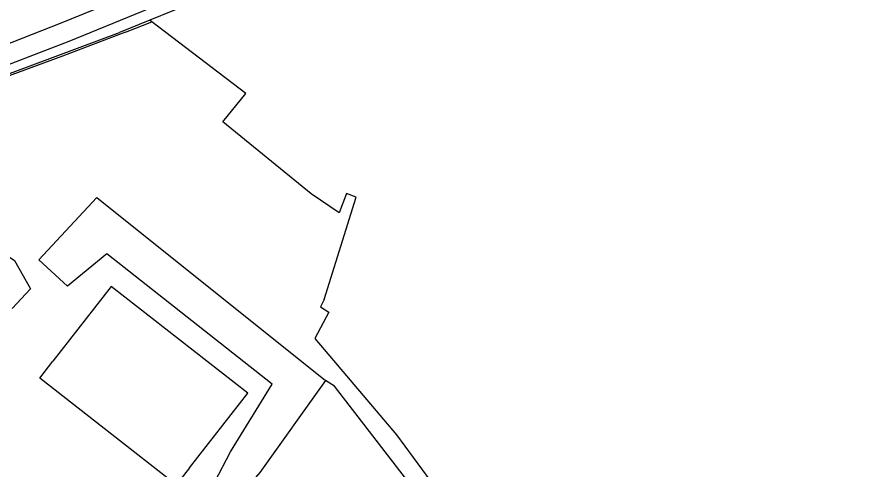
# Model space of a CAD drawing. Extents: x 124000 to 129000, y 395500 to 397503.
# Drawn here: x 125369.3 to 125568.1, y 397145.1 to 397250 of the extents above; entities that cross this region are included whole.
import ezdxf

# ---------------------------------------------------------------- set-up
doc = ezdxf.new("R2010")
doc.units = 0
for name, color, linetype in [('gg-afsc-draadraster', 7, 'Continuous'), ('gg-afsc-erfafscheiding', 7, 'Continuous'), ('gg-afsc-lijn draadraster', 7, 'Continuous'), ('gg-bbg-bijgebouw', 7, 'Continuous'), ('gg-knt-bronhoudergrens', 7, 'Continuous'), ('gg-knt-verharding', 7, 'Continuous'), ('gg-kntw-bovenkant insteek waterloop', 7, 'Continuous'), ('gx-grn-maaiveld', 7, 'Continuous')]:
    doc.layers.add(name, color=color, linetype=linetype)

msp = doc.modelspace()

# ---------------------------------------------------------------- linework, layer by layer
at = {"layer": 'gg-afsc-draadraster'}
for p, q in [((125440.56, 397184.6), (125447.99, 397208.33)), ((125440.56, 397184.6), (125439.72, 397182.84)), ((125438.41, 397175.52), (125442.76, 397170.41))]:
    msp.add_line(p, q, dxfattribs=at)
for points in [[(125442.76, 397170.41), (125457.33, 397153.19), (125465.04, 397142.66), (125483.16, 397119.64), (125486.58, 397114.52)], [(125480.7, 397113.22), (125477.25, 397120.08), (125442.98, 397164.48)]]:
    msp.add_lwpolyline(points, dxfattribs=at)
at = {"layer": 'gg-afsc-erfafscheiding'}
msp.add_line((125394.47, 397246.59), (125400.55, 397249), dxfattribs=at)
msp.add_lwpolyline([(125394.47, 397246.59), (125379.86, 397240.99), (125354.19, 397231.61), (125351.13, 397230.48)], dxfattribs=at)
at = {"layer": 'gg-afsc-lijn draadraster'}
for p, q in [((125440.56, 397184.6), (125447.99, 397208.33)), ((125440.56, 397184.6), (125439.72, 397182.84)), ((125438.41, 397175.52), (125442.76, 397170.41))]:
    msp.add_line(p, q, dxfattribs=at)
for points in [[(125442.76, 397170.41), (125457.33, 397153.19), (125465.04, 397142.66), (125483.16, 397119.64), (125486.58, 397114.52)], [(125480.7, 397113.22), (125477.25, 397120.08), (125442.98, 397164.48)]]:
    msp.add_lwpolyline(points, dxfattribs=at)
at = {"layer": 'gg-bbg-bijgebouw'}
for points in [[(125409.29, 397145.56), (125422.82, 397162.88), (125391.17, 397187.61), (125377.64, 397170.29)], [(125409.29, 397145.56), (125406.2, 397141.62), (125374.56, 397166.33), (125377.64, 397170.29)]]:
    msp.add_lwpolyline(points, dxfattribs=at)
at = {"layer": 'gg-knt-bronhoudergrens'}
for p, q in [((125400.55, 397249), (125400.1, 397249.35)), ((125442.98, 397164.48), (125440.84, 397165.81))]:
    msp.add_line(p, q, dxfattribs=at)
for points in [[(125447.99, 397208.33), (125445.74, 397209.19), (125444.02, 397204.7), (125437.57, 397209.05), (125417.03, 397225.76), (125422.39, 397232.34), (125400.55, 397249)], [(125342.89, 397210.91), (125368.71, 397193.59), (125372.42, 397187.08), (125368.18, 397182.49)], [(125390.12, 397195.2), (125381.04, 397187.67), (125374.33, 397193.8), (125387.8, 397208.2), (125440.84, 397165.81)], [(125439.72, 397182.84), (125441.61, 397181.67), (125438.41, 397175.52)], [(125440.84, 397165.81), (125425.66, 397144.5), (125417.08, 397134.54), (125404.18, 397122.43), (125399.51, 397117.97)]]:
    msp.add_lwpolyline(points, dxfattribs=at)
at = {"layer": 'gg-knt-verharding'}
msp.add_lwpolyline([(125423.85, 397267.02), (125422.2, 397266.28), (125400.3, 397257.16), (125379.32, 397248.61), (125359.35, 397240.79), (125339.27, 397233.44), (125318.9, 397226.22), (125297.64, 397218.86), (125279.07, 397212.51), (125257.89, 397204.99), (125238.32, 397197.47), (125218.11, 397189.46), (125204.59, 397183.88)], dxfattribs=at)
at = {"layer": 'gg-kntw-bovenkant insteek waterloop'}
msp.add_line((125400.1, 397249.35), (125393.1, 397246.52), dxfattribs=at)
for points in [[(125590.79, 397343.67), (125572.37, 397332.61), (125552.33, 397321.59), (125532.64, 397311.29), (125517.82, 397303.76), (125486.83, 397288.02), (125473.03, 397281.39), (125454.9, 397272.8), (125445.58, 397268.58), (125421.67, 397258.05), (125405.46, 397251.51), (125400.1, 397249.35)], [(125539.23, 397317.94), (125527.89, 397311.48), (125511.01, 397302.84), (125489.62, 397292.32), (125469.13, 397282.43), (125447.03, 397272.28), (125424.39, 397262.32), (125401.77, 397252.72), (125381.29, 397244.39), (125360.75, 397236.55), (125340.81, 397229.01), (125320.17, 397221.71), (125298.76, 397214.49), (125285.55, 397209.76), (125273.27, 397205.54), (125262.61, 397201.4), (125240.33, 397192.92), (125217.68, 397183.58), (125207.14, 397179.11)], [(125329.3, 397222.63), (125368.43, 397237.28), (125393.1, 397246.52)]]:
    msp.add_lwpolyline(points, dxfattribs=at)
at = {"layer": 'gx-grn-maaiveld'}
msp.add_lwpolyline([(125393.69, 397121.79), (125415.17, 397142.33), (125418.85, 397149.24), (125428.51, 397164.91), (125390.12, 397195.2)], dxfattribs=at)

doc.saveas('drawing.dxf')
